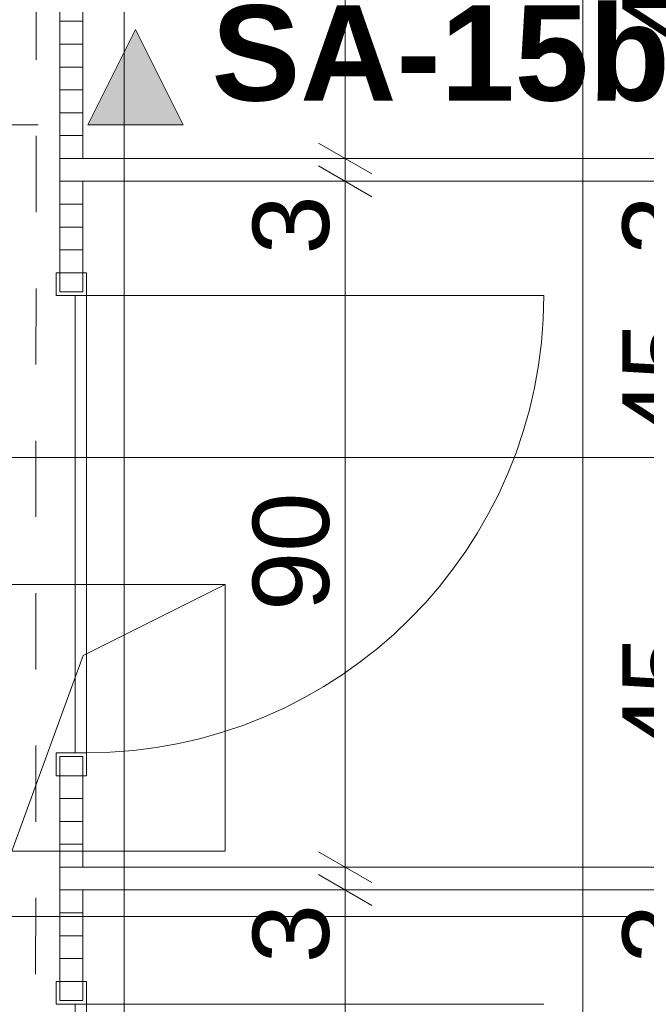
# Model space of a CAD drawing. Header units: metres. Extents: x -3.6 to 84.5, y -11 to 16.8.
# Tile 433 of 656: x 42.4 to 43.2, y 1.7 to 3. Entities that reach past the tile are written whole.
import ezdxf

# ---------------------------------------------------------------- set-up
doc = ezdxf.new("R2010")
doc.units = ezdxf.units.M
doc.header["$MEASUREMENT"] = 0
doc.linetypes.add('Schnittlinie', pattern=[0.3, 0.15, -0.075, 0, -0.075])
doc.linetypes.add('Untersicht', pattern=[0.1, 0.075, -0.025])
for name, color, linetype in [('152 - Bemaßung_ Beschriftung.Ausbau', 7, 'Continuous'), ('203 - Marker.Schnitt - Ausbaudetail SA', 7, 'Continuous'), ('603 - Struktur.Bodenplatte_ Decke Roh', 7, 'Continuous'), ('Neubau_650 - Abdeckung.Fußboden Aufbau', 7, 'Continuous'), ('Neubau_653 - Abdeckung.TB Verkofferung', 7, 'Continuous'), ('Neubau_702 - Einrichtung.Möbel Sanitär', 7, 'Continuous')]:
    doc.layers.add(name, color=color, linetype=linetype)
doc.styles.add('ERSTELLTER_STIL_1', font='txt')
doc.styles.add('ERSTELLTER_STIL_2', font='txt')
doc.dimstyles.new('ERSTELLTER_STIL__1', dxfattribs={"dimtxt": 0.1, "dimasz": 0.0532, "dimexe": 0.18, "dimexo": 0.0625, "dimgap": 0, "dimtad": 1, "dimzin": 0, "dimdsep": 46, "dimtxsty": 'ERSTELLTER_STIL_2', "dimblk": 'ARROWHEAD_2', "dimblk1": 'ARROWHEAD_2', "dimblk2": 'ARROWHEAD_2', "dimcen": 0.09, "dimse1": 1, "dimse2": 1, "dimclrd": 7, "dimclre": 7, "dimclrt": 7, "dimazin": 0, "dimtfac": 1, "dimtdec": 4, "dimtmove": 0, "dimatfit": 3, "dimfxl": 1, "dimtolj": 1, "dimtzin": 0, "dimarcsym": 0})
doc.dimstyles.new('ERSTELLTER_STIL__3', dxfattribs={"dimtxt": 0.1, "dimasz": 0.0532, "dimexe": 0.18, "dimexo": 0.0625, "dimgap": 0, "dimtad": 1, "dimtih": 1, "dimtoh": 1, "dimzin": 0, "dimdsep": 46, "dimtxsty": 'ERSTELLTER_STIL_2', "dimblk": 'ARROWHEAD_2', "dimblk1": 'ARROWHEAD_2', "dimblk2": 'ARROWHEAD_2', "dimcen": 0.09, "dimse1": 1, "dimse2": 1, "dimclrd": 7, "dimclre": 7, "dimclrt": 7, "dimazin": 0, "dimtfac": 1, "dimtdec": 4, "dimtmove": 0, "dimatfit": 3, "dimfxl": 1, "dimtolj": 1, "dimtzin": 0, "dimarcsym": 0})
pattern_1 = [(0, (0, 0), (0, 0.030000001), [])]

# ---------------------------------------------------------------- blocks, each defined once
blk = doc.blocks.new('*D202')
at = {"layer": '152 - Bemaßung_ Beschriftung.Ausbau', "color": 7, "linetype": 'Continuous', "lineweight": 5}
for p, q in [((43.2847, 1.8802), (43.3547, 1.8398)), ((43.3722, 1.86), (43.2672, 1.86)), ((43.3197, 1.41), (43.3197, 1.86)), ((43.2847, 1.4302), (43.3547, 1.3898)), ((43.3722, 1.41), (43.2672, 1.41))]:
    blk.add_line(p, q, dxfattribs=at)
at = {"layer": '152 - Bemaßung_ Beschriftung.Ausbau', "color": 7, "lineweight": 5, "char_height": 0.1, "attachment_point": 7, "rotation": 90, "style": 'ERSTELLTER_STIL_2'}
for s, insert in [('\\A1;{\\pql;\\fArial|b0|i0|c0|p38;3}', (43.2997, 1.7639)), ('\\A1;{\\pql;\\fArial|b0|i0|c0|p38;45}', (43.2997, 1.5211))]:
    blk.add_mtext(s, dxfattribs=dict(at, insert=insert))
blk = doc.blocks.new('ARROWHEAD_2')
at = {"color": 0, "linetype": 'Continuous', "lineweight": 0}
for p, q in [((-0.378, -0.655), (0.378, 0.655)), ((0, 0), (-1, 0))]:
    blk.add_line(p, q, dxfattribs=at)
blk = doc.blocks.new('*D204')
at = {"layer": '152 - Bemaßung_ Beschriftung.Ausbau', "color": 7, "linetype": 'Continuous', "lineweight": 5}
for p, q in [((43.2847, 2.3602), (43.3547, 2.3198)), ((43.3722, 2.34), (43.2672, 2.34)), ((43.3197, 1.89), (43.3197, 2.34)), ((43.2847, 1.9102), (43.3547, 1.8698)), ((43.3722, 1.89), (43.2672, 1.89))]:
    blk.add_line(p, q, dxfattribs=at)
at = {"layer": '152 - Bemaßung_ Beschriftung.Ausbau', "color": 7, "lineweight": 5, "insert": (43.2997, 2.0391), "char_height": 0.1, "attachment_point": 7, "rotation": 90, "style": 'ERSTELLTER_STIL_2'}
blk.add_mtext('\\A1;{\\pql;\\fArial|b0|i0|c0|p38;45}', dxfattribs=at)
blk = doc.blocks.new('*D205')
at = {"layer": '152 - Bemaßung_ Beschriftung.Ausbau', "color": 7, "linetype": 'Continuous', "lineweight": 5}
for p, q in [((43.2847, 2.8102), (43.3547, 2.7698)), ((43.3722, 2.79), (43.2672, 2.79)), ((43.3197, 2.34), (43.3197, 2.79)), ((43.2847, 2.3602), (43.3547, 2.3198)), ((43.3722, 2.34), (43.2672, 2.34))]:
    blk.add_line(p, q, dxfattribs=at)
at = {"layer": '152 - Bemaßung_ Beschriftung.Ausbau', "color": 7, "lineweight": 5, "char_height": 0.1, "attachment_point": 7, "rotation": 90, "style": 'ERSTELLTER_STIL_2'}
for s, insert in [('\\A1;{\\pql;\\fArial|b0|i0|c0|p38;3}', (43.2997, 2.6939)), ('\\A1;{\\pql;\\fArial|b0|i0|c0|p38;45}', (43.2997, 2.4511))]:
    blk.add_mtext(s, dxfattribs=dict(at, insert=insert))
blk = doc.blocks.new('*D207')
at = {"layer": '152 - Bemaßung_ Beschriftung.Ausbau', "color": 7, "linetype": 'Continuous', "lineweight": 5}
for p, q in [((43.2847, 3.2902), (43.3547, 3.2498)), ((43.3722, 3.27), (43.2672, 3.27)), ((43.3197, 2.82), (43.3197, 3.27)), ((43.2847, 2.8402), (43.3547, 2.7998)), ((43.3722, 2.82), (43.2672, 2.82))]:
    blk.add_line(p, q, dxfattribs=at)
at = {"layer": '152 - Bemaßung_ Beschriftung.Ausbau', "color": 7, "lineweight": 5, "insert": (43.2997, 2.9691), "char_height": 0.1, "attachment_point": 7, "rotation": 90, "style": 'ERSTELLTER_STIL_2'}
blk.add_mtext('\\A1;{\\pql;\\fArial|b0|i0|c0|p38;45}', dxfattribs=at)
blk = doc.blocks.new('*D292')
at = {"layer": '152 - Bemaßung_ Beschriftung.Ausbau', "color": 7, "linetype": 'Continuous', "lineweight": 5}
for p, q in [((40.44, -9.1375), (40.44, -9.0325)), ((40.4602, -9.05), (40.4198, -9.12)), ((44.0102, -9.05), (43.9698, -9.12)), ((40.365, -9.085), (40.44, -9.085)), ((40.44, -9.085), (43.99, -9.085))]:
    blk.add_line(p, q, dxfattribs=at)
at = {"layer": '152 - Bemaßung_ Beschriftung.Ausbau', "color": 7, "lineweight": 5, "char_height": 0.1, "attachment_point": 7, "style": 'ERSTELLTER_STIL_2'}
for s, insert in [('\\A1;{\\pql;\\fArial|b0|i0|c0|p38;7\\fArial|b0|i0|c0|p38;\\A1{\\H.66x;\\S5^  ;}}', (40.4603, -9.0661)), ('\\A1;{\\pql;\\fArial|b0|i0|c0|p38;3,55}', (42.145, -9.065))]:
    blk.add_mtext(s, dxfattribs=dict(at, insert=insert))
blk = doc.blocks.new('*D615')
at = {"layer": '152 - Bemaßung_ Beschriftung.Ausbau', "color": 7, "linetype": 'Continuous', "lineweight": 5}
for p, q in [((42.7994, 1.8802), (42.8694, 1.8398)), ((42.8344, 0.96), (42.8344, 1.86)), ((42.7994, 0.9802), (42.8694, 0.9398)), ((42.8869, 0.96), (42.7819, 0.96)), ((42.8344, 0.93), (42.8344, 0.96))]:
    blk.add_line(p, q, dxfattribs=at)
at = {"layer": '152 - Bemaßung_ Beschriftung.Ausbau', "color": 7, "lineweight": 5, "char_height": 0.1, "attachment_point": 7, "rotation": 90, "style": 'ERSTELLTER_STIL_2'}
for s, insert in [('\\A1;{\\pql;\\fArial|b0|i0|c0|p38;3}', (42.8144, 1.7639)), ('\\A1;{\\pql;\\fArial|b0|i0|c0|p38;90}', (42.8144, 1.2962))]:
    blk.add_mtext(s, dxfattribs=dict(at, insert=insert))
blk = doc.blocks.new('*D616')
at = {"layer": '152 - Bemaßung_ Beschriftung.Ausbau', "color": 7, "linetype": 'Continuous', "lineweight": 5}
for p, q in [((42.7994, 1.9102), (42.8694, 1.8698)), ((42.8869, 1.89), (42.7819, 1.89)), ((42.8344, 1.86), (42.8344, 1.89)), ((42.7994, 1.8802), (42.8694, 1.8398)), ((42.8869, 1.86), (42.7819, 1.86)), ((42.8344, 0.96), (42.8344, 1.86))]:
    blk.add_line(p, q, dxfattribs=at)
blk = doc.blocks.new('*D617')
at = {"layer": '152 - Bemaßung_ Beschriftung.Ausbau', "color": 7, "linetype": 'Continuous', "lineweight": 5}
for p, q in [((42.7994, 2.8102), (42.8694, 2.7698)), ((42.8344, 1.89), (42.8344, 2.79)), ((42.7994, 1.9102), (42.8694, 1.8698))]:
    blk.add_line(p, q, dxfattribs=at)
at = {"layer": '152 - Bemaßung_ Beschriftung.Ausbau', "color": 7, "lineweight": 5, "char_height": 0.1, "attachment_point": 7, "rotation": 90, "style": 'ERSTELLTER_STIL_2'}
for s, insert in [('\\A1;{\\pql;\\fArial|b0|i0|c0|p38;3}', (42.8144, 2.6939)), ('\\A1;{\\pql;\\fArial|b0|i0|c0|p38;90}', (42.8144, 2.2262))]:
    blk.add_mtext(s, dxfattribs=dict(at, insert=insert))
blk = doc.blocks.new('*D618')
at = {"layer": '152 - Bemaßung_ Beschriftung.Ausbau', "color": 7, "linetype": 'Continuous', "lineweight": 5}
for p, q in [((42.7994, 2.8402), (42.8694, 2.7998)), ((42.8869, 2.82), (42.7819, 2.82)), ((42.8344, 2.79), (42.8344, 2.82)), ((42.7994, 2.8102), (42.8694, 2.7698)), ((42.8869, 2.79), (42.7819, 2.79)), ((42.8344, 1.89), (42.8344, 2.79))]:
    blk.add_line(p, q, dxfattribs=at)
blk = doc.blocks.new('*D619')
at = {"layer": '152 - Bemaßung_ Beschriftung.Ausbau', "color": 7, "linetype": 'Continuous', "lineweight": 5}
for p, q in [((42.7994, 3.7402), (42.8694, 3.6998)), ((42.8869, 3.72), (42.7819, 3.72)), ((42.8344, 2.82), (42.8344, 3.72)), ((42.7994, 2.8402), (42.8694, 2.7998))]:
    blk.add_line(p, q, dxfattribs=at)
at = {"layer": '152 - Bemaßung_ Beschriftung.Ausbau', "color": 7, "lineweight": 5, "insert": (42.8144, 3.1941), "char_height": 0.1, "attachment_point": 7, "rotation": 90, "style": 'ERSTELLTER_STIL_2'}
blk.add_mtext('\\A1;{\\pql;\\fArial|b0|i0|c0|p38;90}', dxfattribs=at)
blk = doc.blocks.new('*D644')
at = {"layer": '152 - Bemaßung_ Beschriftung.Ausbau', "color": 7, "linetype": 'Continuous', "lineweight": 5}
for p, q in [((-0.165, -10.6375), (-0.165, -10.5325)), ((62.425, -10.6375), (62.425, -10.5325)), ((-0.1448, -10.55), (-0.1852, -10.62)), ((62.4048, -10.62), (62.4452, -10.55)), ((-0.1992, -10.585), (-0.165, -10.585)), ((-0.165, -10.585), (62.425, -10.585)), ((62.425, -10.585), (62.4593, -10.585))]:
    blk.add_line(p, q, dxfattribs=at)
at = {"layer": '152 - Bemaßung_ Beschriftung.Ausbau', "color": 7, "lineweight": 5, "insert": (30.959, -10.565), "char_height": 0.1, "attachment_point": 7, "style": 'ERSTELLTER_STIL_2'}
blk.add_mtext('\\A1;{\\pql;\\fArial|b0|i0|c0|p38;62,59}', dxfattribs=at)

msp = doc.modelspace()

# ---------------------------------------------------------------- hatches: boundary and pattern name
at = {"layer": '203 - Marker.Schnitt - Ausbaudetail SA', "linetype": 'Continuous', "lineweight": 0, "true_color": 0x000000}
msp.add_hatch(color=18, dxfattribs=at).paths.add_polyline_path([(42.6215, 2.8642), (42.559, 2.9892), (42.4965, 2.8642)])
at = {"layer": 'Neubau_650 - Abdeckung.Fußboden Aufbau', "linetype": 'Continuous', "lineweight": 13, "true_color": 0xafafaf}
h = msp.add_hatch(dxfattribs=at)
h.set_pattern_fill('Raster_60x60_Fuge_2mm_0001', color=253, style=0, pattern_type=2)
h.set_pattern_definition([(0, (41.34, 4.835), (0, 0.602), []), (90, (41.34, 4.835), (-0.602, 0), [])])
h.paths.add_polyline_path([(40.44, 3.56), (40.44, 0.255), (43.57, 0.255), (43.57, 0.96), (43.99, 0.96), (43.99, 3.72), (42.335, 3.72), (42.335, 3.81), (42.235, 3.81), (42.235, 3.91), (41.35, 3.91), (41.35, 3.81), (40.89, 3.81), (40.89, 3.56)])
h.paths.add_polyline_path([(43.345, 0.33, -0.414214), (43.395, 0.38, -0.414214), (43.445, 0.33, -0.414214), (43.395, 0.28, -0.414214)], flags=0)
h.paths.add_polyline_path([(43.445, 0.33, -0.414214), (43.495, 0.38, -0.414214), (43.545, 0.33, -0.414214), (43.495, 0.28, -0.414214)], flags=0)
at = {"layer": 'Neubau_702 - Einrichtung.Möbel Sanitär', "linetype": 'Continuous', "lineweight": 0, "true_color": 0x000000}
h = msp.add_hatch(dxfattribs=at)
h.set_pattern_fill('Holz__Sperrholz_1_0001', color=18, style=0, pattern_type=2)
h.set_pattern_definition(pattern_1)
h.paths.add_polyline_path([(42.49, 3.04), (42.46, 3.04), (42.46, 2.645), (42.49, 2.645)])
h = msp.add_hatch(dxfattribs=at)
h.set_pattern_fill('Holz__Sperrholz_1_0001', color=18, style=0, pattern_type=2)
h.set_pattern_definition(pattern_1)
h.paths.add_polyline_path([(43.99, 2.82), (42.49, 2.82), (42.49, 2.79), (43.99, 2.79)])
h = msp.add_hatch(dxfattribs=at)
h.set_pattern_fill('Holz__Sperrholz_1_0001', color=18, style=0, pattern_type=2)
h.set_pattern_definition(pattern_1)
h.paths.add_polyline_path([(42.49, 2.035), (42.46, 2.035), (42.46, 1.715), (42.49, 1.715)])
h = msp.add_hatch(dxfattribs=at)
h.set_pattern_fill('Holz__Sperrholz_1_0001', color=18, style=0, pattern_type=2)
h.set_pattern_definition(pattern_1)
h.paths.add_polyline_path([(43.99, 1.89), (42.49, 1.89), (42.49, 1.86), (43.99, 1.86)])

# ---------------------------------------------------------------- linework, layer by layer
at = {"layer": '203 - Marker.Schnitt - Ausbaudetail SA', "color": 7, "linetype": 'Schnittlinie', "lineweight": 13}
msp.add_line((42.0815, 2.8642), (42.4965, 2.8642), dxfattribs=at)
at = {"layer": '203 - Marker.Schnitt - Ausbaudetail SA', "color": 7, "linetype": 'Continuous', "lineweight": 13, "flags": 128}
msp.add_lwpolyline([(42.6215, 2.8642), (42.4965, 2.8642), (42.559, 2.9892)], close=True, dxfattribs=at)
at = {"layer": '603 - Struktur.Bodenplatte_ Decke Roh', "color": 7, "linetype": 'Continuous', "lineweight": 9}
for p, q in [((42.4903, 2.1676), (42.677, 2.261)), ((42.397, 1.911), (42.4903, 2.1676))]:
    msp.add_line(p, q, dxfattribs=at)
at = {"layer": '603 - Struktur.Bodenplatte_ Decke Roh', "color": 7, "linetype": 'Continuous', "lineweight": 9, "flags": 128}
for points in [[(42.677, 2.261), (42.397, 2.261)], [(42.677, 1.911), (42.677, 2.261)], [(42.397, 1.911), (42.677, 1.911)]]:
    msp.add_lwpolyline(points, dxfattribs=at)
at = {"layer": 'Neubau_653 - Abdeckung.TB Verkofferung', "color": 1, "linetype": 'Untersicht', "lineweight": 9}
msp.add_line((42.4275, 0.7495), (42.43, 5.19), dxfattribs=at)
at = {"layer": 'Neubau_702 - Einrichtung.Möbel Sanitär', "color": 1, "linetype": 'Continuous', "lineweight": 13}
for p, q in [((42.46, 2.67), (42.455, 2.67)), ((42.455, 2.67), (42.455, 2.64)), ((42.46, 2.645), (42.46, 2.67)), ((42.495, 2.67), (42.49, 2.67)), ((42.49, 2.67), (42.49, 2.645)), ((42.495, 2.64), (42.495, 2.67)), ((42.455, 2.64), (42.48, 2.64)), ((42.49, 2.645), (42.46, 2.645)), ((42.48, 2.64), (42.495, 2.64)), ((42.48, 2.04), (42.48, 2.64)), ((42.48, 2.64), (42.495, 2.64)), ((42.495, 2.64), (42.495, 2.04)), ((42.495, 2.64), (43.095, 2.64)), ((42.455, 2.04), (42.48, 2.04)), ((42.455, 2.01), (42.455, 2.04)), ((42.49, 2.035), (42.46, 2.035)), ((42.46, 2.035), (42.46, 2.01)), ((42.48, 2.04), (42.495, 2.04)), ((42.495, 2.04), (42.48, 2.04)), ((42.49, 2.01), (42.49, 2.035)), ((42.495, 2.04), (42.495, 2.01)), ((42.46, 2.01), (42.455, 2.01)), ((42.495, 2.01), (42.49, 2.01)), ((42.46, 1.74), (42.455, 1.74)), ((42.455, 1.74), (42.455, 1.71)), ((42.46, 1.715), (42.46, 1.74)), ((42.495, 1.74), (42.49, 1.74)), ((42.49, 1.74), (42.49, 1.715)), ((42.495, 1.71), (42.495, 1.74)), ((42.455, 1.71), (42.48, 1.71)), ((42.49, 1.715), (42.46, 1.715)), ((42.48, 1.71), (42.495, 1.71)), ((42.48, 1.11), (42.48, 1.71)), ((42.48, 1.71), (42.495, 1.71)), ((42.495, 1.71), (42.495, 1.11)), ((42.495, 1.71), (43.095, 1.71))]:
    msp.add_line(p, q, dxfattribs=at)
at = {"layer": 'Neubau_702 - Einrichtung.Möbel Sanitär', "color": 1, "linetype": 'Continuous', "lineweight": 18}
for p, q in [((42.49, 2.645), (42.46, 2.645)), ((42.49, 2.645), (42.46, 2.645)), ((42.49, 2.645), (42.46, 2.645)), ((42.49, 2.035), (42.46, 2.035)), ((42.49, 2.035), (42.46, 2.035)), ((42.49, 2.035), (42.46, 2.035)), ((42.49, 1.715), (42.46, 1.715)), ((42.49, 1.715), (42.46, 1.715)), ((42.49, 1.715), (42.46, 1.715))]:
    msp.add_line(p, q, dxfattribs=at)
at = {"layer": 'Neubau_702 - Einrichtung.Möbel Sanitär', "color": 1, "linetype": 'Continuous', "lineweight": 18, "flags": 128}
for points in [[(42.46, 3.04), (42.46, 2.645)], [(42.49, 2.82), (42.49, 3.04)], [(43.99, 2.82), (42.49, 2.82)], [(42.49, 2.79), (43.99, 2.79)], [(42.49, 2.645), (42.49, 2.79)], [(42.46, 2.035), (42.46, 1.715)], [(42.49, 1.89), (42.49, 2.035)], [(43.99, 1.89), (42.49, 1.89)], [(42.49, 1.715), (42.49, 1.86)], [(42.49, 1.86), (43.99, 1.86)]]:
    msp.add_lwpolyline(points, dxfattribs=at)
at = {"layer": 'Neubau_702 - Einrichtung.Möbel Sanitär', "color": 1, "linetype": 'Continuous', "lineweight": 9}
msp.add_arc((42.495, 2.64), 0.6, 270, 0, dxfattribs=at)

# ---------------------------------------------------------------- texts
at = {"layer": '203 - Marker.Schnitt - Ausbaudetail SA', "color": 7, "lineweight": 13, "insert": (42.659, 2.8942), "char_height": 0.125, "attachment_point": 7, "style": 'ERSTELLTER_STIL_1'}
msp.add_mtext('\\A1;{\\pql;\\pt0;\\fArial|b1|i0|c0|p38;SA-15b}', dxfattribs=at)

# ---------------------------------------------------------------- dimensions: what is measured, and where the dimension line sits
at = {"layer": '152 - Bemaßung_ Beschriftung.Ausbau', "color": 7, "linetype": 'Continuous', "lineweight": 5}
for base, p1, p2, picture, middle in [((62.425, -10.585), (-0.165, -0.145), (62.425, 5.1), '*D644', (31.127, -10.515)), ((43.99, -9.085), (40.44, 2.0325), (43.99, 0.945), '*D292', (42.2748, -9.015))]:
    dim = msp.add_linear_dim(base=base, p1=p1, p2=p2, dimstyle='ERSTELLTER_STIL__3', dxfattribs=at)
    dim.commit()
    dim.dimension.update_dxf_attribs({"geometry": picture, "text_midpoint": middle, "dimtype": 160})
for base, p1, p2, picture, middle in [((42.8344, 3.72), (42.49, 2.82), (43.99, 3.72), '*D619', (42.7644, 3.2703)), ((43.3197, 3.27), (43.99, 2.82), (43.425, 3.27), '*D207', (43.2497, 3.0453)), ((42.8344, 2.82), (42.49, 2.79), (42.49, 2.82), '*D618', (42.7644, 2.732)), ((42.8344, 2.79), (42.49, 1.89), (42.49, 2.79), '*D617', (42.7644, 2.3024)), ((43.3197, 2.79), (43.425, 2.34), (43.99, 2.79), '*D205', (43.2497, 2.5274)), ((43.3197, 2.34), (43.99, 1.89), (43.425, 2.34), '*D204', (43.2497, 2.1153)), ((42.8344, 1.89), (42.49, 1.86), (42.49, 1.89), '*D616', (42.7644, 1.802)), ((42.8344, 1.86), (42.49, 0.96), (42.49, 1.86), '*D615', (42.7644, 1.3724)), ((43.3197, 1.86), (43.425, 1.41), (43.99, 1.86), '*D202', (43.2497, 1.5974))]:
    dim = msp.add_linear_dim(base=base, p1=p1, p2=p2, angle=90, dimstyle='ERSTELLTER_STIL__1', dxfattribs=at)
    dim.commit()
    dim.dimension.update_dxf_attribs({"geometry": picture, "text_midpoint": middle, "dimtype": 160, "text_rotation": 90})

doc.saveas('drawing.dxf')
